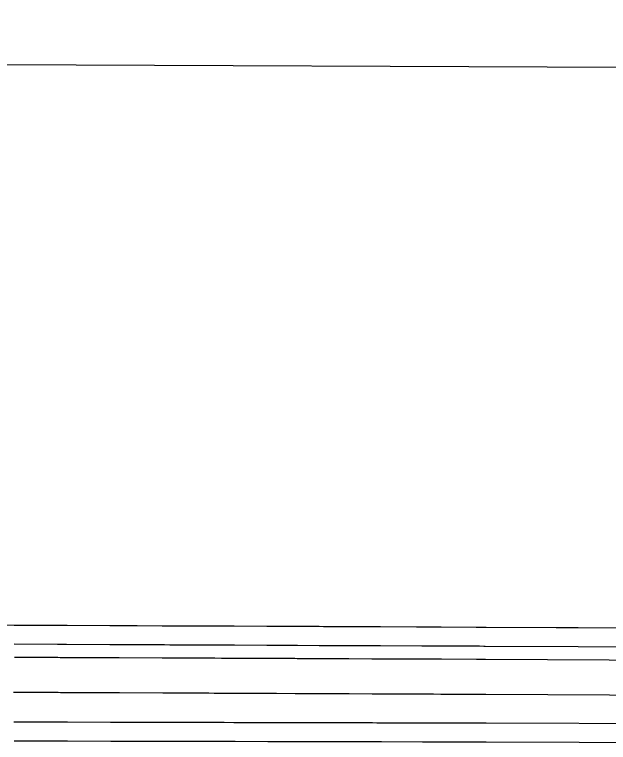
# Model space of a CAD drawing. Extents: x 2145380 to 2157287, y 139568 to 149130.
# Drawn here: x 2145999.85 to 2146012.57, y 142986.86 to 143002.44 of the extents above; entities that cross this region are included whole.
import ezdxf

# ---------------------------------------------------------------- set-up
doc = ezdxf.new("R2010")
doc.units = 0
doc.layers.add('PR_PREVIOUSLY CONSTRUCTED', color=7, linetype='Continuous')

msp = doc.modelspace()

# ---------------------------------------------------------------- linework, layer by layer
at = {"layer": 'PR_PREVIOUSLY CONSTRUCTED'}
for p, q in [((2145754.509, 143002.444), (2146054.286, 143001.137)), ((2145799.627, 142990.247), (2146054.234, 142989.137))]:
    msp.add_line(p, q, dxfattribs=at)
for points in [[(2145999.839, 142989.374), (2146000.766, 142989.37), (2146000.769, 142989.37), (2146000.818, 142989.37), (2146000.928, 142989.369), (2146000.935, 142989.369), (2146000.958, 142989.369), (2146000.96, 142989.369), (2146001.887, 142989.365), (2146001.891, 142989.365), (2146001.94, 142989.365), (2146002.05, 142989.365), (2146002.056, 142989.365), (2146002.079, 142989.364), (2146002.081, 142989.364), (2146003.008, 142989.36), (2146003.012, 142989.36), (2146003.06, 142989.36), (2146003.171, 142989.36), (2146003.176, 142989.36), (2146003.177, 142989.36), (2146003.2, 142989.36), (2146003.203, 142989.36), (2146003.713, 142989.357), (2146003.771, 142989.357), (2146003.908, 142989.356), (2146003.924, 142989.356), (2146003.939, 142989.356), (2146003.941, 142989.356), (2146003.988, 142989.356), (2146003.993, 142989.356), (2146004.111, 142989.356), (2146004.125, 142989.355), (2146004.129, 142989.355), (2146004.133, 142989.355), (2146004.275, 142989.355), (2146004.292, 142989.355), (2146004.312, 142989.355), (2146004.314, 142989.355), (2146004.322, 142989.355), (2146004.323, 142989.355), (2146004.525, 142989.354), (2146004.548, 142989.354), (2146004.553, 142989.354), (2146004.554, 142989.354), (2146005.25, 142989.351), (2146005.254, 142989.351), (2146005.325, 142989.35), (2146005.413, 142989.35), (2146005.423, 142989.35), (2146005.424, 142989.35), (2146005.442, 142989.35), (2146005.444, 142989.35), (2146005.847, 142989.348), (2146005.893, 142989.348), (2146005.903, 142989.348), (2146005.904, 142989.348), (2146006.371, 142989.346), (2146006.375, 142989.346), (2146006.469, 142989.345), (2146006.534, 142989.345), (2146006.548, 142989.345), (2146006.55, 142989.345), (2146006.563, 142989.345), (2146006.565, 142989.345), (2146006.96, 142989.343), (2146007.006, 142989.343), (2146007.493, 142989.341), (2146007.496, 142989.341), (2146007.588, 142989.34), (2146007.654, 142989.34), (2146007.66, 142989.34), (2146007.683, 142989.34), (2146007.685, 142989.34), (2146008.567, 142989.336), (2146008.571, 142989.336), (2146008.614, 142989.336), (2146008.618, 142989.336), (2146008.622, 142989.336), (2146008.729, 142989.335), (2146008.735, 142989.335), (2146008.758, 142989.335), (2146008.76, 142989.335), (2146008.775, 142989.335), (2146008.776, 142989.335), (2146008.803, 142989.335), (2146008.806, 142989.335), (2146008.807, 142989.335), (2146008.968, 142989.334), (2146008.986, 142989.334), (2146008.99, 142989.334), (2146009.735, 142989.331), (2146009.739, 142989.331), (2146009.803, 142989.331), (2146009.897, 142989.33), (2146009.905, 142989.33), (2146009.906, 142989.33), (2146009.926, 142989.33), (2146009.928, 142989.33), (2146013.91, 142989.313)], [(2145999.843, 142988.968), (2146000.769, 142988.964), (2146000.773, 142988.964), (2146000.822, 142988.964), (2146000.932, 142988.963), (2146000.938, 142988.963), (2146000.939, 142988.963), (2146000.962, 142988.963), (2146000.964, 142988.963), (2146001.891, 142988.959), (2146001.894, 142988.959), (2146001.944, 142988.959), (2146002.054, 142988.958), (2146002.059, 142988.958), (2146002.06, 142988.958), (2146002.082, 142988.958), (2146002.085, 142988.958), (2146003.012, 142988.954), (2146003.016, 142988.954), (2146003.064, 142988.954), (2146003.175, 142988.953), (2146003.18, 142988.953), (2146003.181, 142988.953), (2146003.204, 142988.953), (2146003.207, 142988.953), (2146003.717, 142988.951), (2146003.775, 142988.951), (2146003.912, 142988.95), (2146003.928, 142988.95), (2146003.943, 142988.95), (2146003.945, 142988.95), (2146003.991, 142988.95), (2146003.997, 142988.95), (2146004.115, 142988.949), (2146004.129, 142988.949), (2146004.133, 142988.949), (2146004.137, 142988.949), (2146004.279, 142988.949), (2146004.296, 142988.949), (2146004.315, 142988.948), (2146004.318, 142988.948), (2146004.326, 142988.948), (2146004.327, 142988.948), (2146004.529, 142988.948), (2146004.552, 142988.947), (2146004.557, 142988.947), (2146004.558, 142988.947), (2146005.254, 142988.944), (2146005.258, 142988.944), (2146005.329, 142988.944), (2146005.417, 142988.944), (2146005.426, 142988.944), (2146005.428, 142988.944), (2146005.445, 142988.944), (2146005.448, 142988.944), (2146005.85, 142988.942), (2146005.896, 142988.942), (2146005.906, 142988.942), (2146005.907, 142988.942), (2146006.375, 142988.939), (2146006.379, 142988.939), (2146006.473, 142988.939), (2146006.537, 142988.939), (2146006.552, 142988.939), (2146006.553, 142988.939), (2146006.567, 142988.939), (2146006.568, 142988.939), (2146006.964, 142988.937), (2146007.01, 142988.937), (2146007.496, 142988.935), (2146007.5, 142988.935), (2146007.592, 142988.934), (2146007.658, 142988.934), (2146007.664, 142988.934), (2146007.687, 142988.934), (2146007.689, 142988.934), (2146008.571, 142988.93), (2146008.575, 142988.93), (2146008.618, 142988.93), (2146008.622, 142988.93), (2146008.626, 142988.93), (2146008.733, 142988.929), (2146008.738, 142988.929), (2146008.739, 142988.929), (2146008.762, 142988.929), (2146008.764, 142988.929), (2146008.778, 142988.929), (2146008.78, 142988.929), (2146008.807, 142988.929), (2146008.81, 142988.929), (2146008.811, 142988.929), (2146008.972, 142988.928), (2146008.99, 142988.928), (2146008.994, 142988.928), (2146009.739, 142988.925), (2146009.743, 142988.925), (2146009.807, 142988.925), (2146009.901, 142988.924), (2146009.909, 142988.924), (2146009.91, 142988.924), (2146009.93, 142988.924), (2146009.932, 142988.924), (2146013.914, 142988.907)], [(2145999.846, 142988.687), (2146000.772, 142988.683), (2146000.776, 142988.683), (2146000.825, 142988.682), (2146000.935, 142988.682), (2146000.941, 142988.682), (2146000.942, 142988.682), (2146000.964, 142988.682), (2146000.967, 142988.682), (2146001.893, 142988.678), (2146001.897, 142988.678), (2146001.946, 142988.678), (2146002.057, 142988.677), (2146002.062, 142988.677), (2146002.063, 142988.677), (2146002.085, 142988.677), (2146002.088, 142988.677), (2146003.014, 142988.673), (2146003.018, 142988.673), (2146003.067, 142988.673), (2146003.178, 142988.672), (2146003.183, 142988.672), (2146003.184, 142988.672), (2146003.207, 142988.672), (2146003.21, 142988.672), (2146003.719, 142988.67), (2146003.777, 142988.67), (2146003.915, 142988.669), (2146003.93, 142988.669), (2146003.946, 142988.669), (2146003.947, 142988.669), (2146003.994, 142988.669), (2146003.999, 142988.669), (2146004.118, 142988.668), (2146004.131, 142988.668), (2146004.136, 142988.668), (2146004.139, 142988.668), (2146004.281, 142988.667), (2146004.298, 142988.667), (2146004.318, 142988.667), (2146004.32, 142988.667), (2146004.328, 142988.667), (2146004.329, 142988.667), (2146004.531, 142988.666), (2146004.554, 142988.666), (2146004.56, 142988.666), (2146005.257, 142988.663), (2146005.261, 142988.663), (2146005.331, 142988.663), (2146005.419, 142988.662), (2146005.429, 142988.662), (2146005.43, 142988.662), (2146005.448, 142988.662), (2146005.45, 142988.662), (2146005.853, 142988.661), (2146005.899, 142988.66), (2146005.909, 142988.66), (2146005.91, 142988.66), (2146006.378, 142988.658), (2146006.382, 142988.658), (2146006.475, 142988.658), (2146006.54, 142988.658), (2146006.554, 142988.657), (2146006.556, 142988.657), (2146006.57, 142988.657), (2146006.571, 142988.657), (2146006.967, 142988.656), (2146007.012, 142988.655), (2146007.499, 142988.653), (2146007.503, 142988.653), (2146007.594, 142988.653), (2146007.661, 142988.653), (2146007.666, 142988.653), (2146007.667, 142988.653), (2146007.689, 142988.653), (2146007.692, 142988.653), (2146008.574, 142988.649), (2146008.577, 142988.649), (2146008.62, 142988.648), (2146008.624, 142988.648), (2146008.628, 142988.648), (2146008.736, 142988.648), (2146008.741, 142988.648), (2146008.742, 142988.648), (2146008.764, 142988.648), (2146008.767, 142988.648), (2146008.781, 142988.648), (2146008.783, 142988.648), (2146008.81, 142988.648), (2146008.813, 142988.648), (2146008.814, 142988.648), (2146008.974, 142988.647), (2146008.993, 142988.647), (2146008.996, 142988.647), (2146008.997, 142988.647), (2146009.741, 142988.644), (2146009.745, 142988.644), (2146009.81, 142988.643), (2146009.904, 142988.643), (2146009.912, 142988.643), (2146009.913, 142988.643), (2146009.932, 142988.643), (2146009.935, 142988.643), (2146013.916, 142988.625)], [(2145999.829, 142987.937), (2145999.851, 142987.937), (2145999.853, 142987.937), (2146000.779, 142987.933), (2146000.783, 142987.933), (2146000.832, 142987.932), (2146000.942, 142987.932), (2146000.948, 142987.932), (2146000.949, 142987.932), (2146000.971, 142987.932), (2146000.974, 142987.932), (2146001.9, 142987.928), (2146001.904, 142987.928), (2146001.953, 142987.928), (2146002.064, 142987.927), (2146002.069, 142987.927), (2146002.07, 142987.927), (2146002.092, 142987.927), (2146002.095, 142987.927), (2146003.022, 142987.923), (2146003.025, 142987.923), (2146003.074, 142987.923), (2146003.185, 142987.922), (2146003.19, 142987.922), (2146003.191, 142987.922), (2146003.214, 142987.922), (2146003.217, 142987.922), (2146003.726, 142987.92), (2146003.784, 142987.92), (2146003.922, 142987.919), (2146003.937, 142987.919), (2146003.953, 142987.919), (2146003.954, 142987.919), (2146004.001, 142987.919), (2146004.007, 142987.919), (2146004.125, 142987.918), (2146004.138, 142987.918), (2146004.143, 142987.918), (2146004.147, 142987.918), (2146004.288, 142987.917), (2146004.305, 142987.917), (2146004.325, 142987.917), (2146004.327, 142987.917), (2146004.336, 142987.917), (2146004.538, 142987.916), (2146004.561, 142987.916), (2146004.567, 142987.916), (2146005.264, 142987.913), (2146005.268, 142987.913), (2146005.339, 142987.913), (2146005.426, 142987.912), (2146005.436, 142987.912), (2146005.437, 142987.912), (2146005.455, 142987.912), (2146005.457, 142987.912), (2146005.86, 142987.911), (2146005.906, 142987.91), (2146005.916, 142987.91), (2146005.917, 142987.91), (2146006.385, 142987.908), (2146006.389, 142987.908), (2146006.483, 142987.908), (2146006.547, 142987.908), (2146006.562, 142987.908), (2146006.563, 142987.908), (2146006.577, 142987.907), (2146006.578, 142987.907), (2146006.974, 142987.906), (2146007.019, 142987.906), (2146007.506, 142987.903), (2146007.51, 142987.903), (2146007.601, 142987.903), (2146007.668, 142987.903), (2146007.673, 142987.903), (2146007.674, 142987.903), (2146007.696, 142987.903), (2146007.699, 142987.903), (2146008.581, 142987.899), (2146008.585, 142987.899), (2146008.627, 142987.899), (2146008.631, 142987.899), (2146008.635, 142987.898), (2146008.743, 142987.898), (2146008.748, 142987.898), (2146008.749, 142987.898), (2146008.771, 142987.898), (2146008.774, 142987.898), (2146008.788, 142987.898), (2146008.79, 142987.898), (2146008.817, 142987.898), (2146008.82, 142987.898), (2146008.821, 142987.898), (2146008.981, 142987.897), (2146009, 142987.897), (2146009.003, 142987.897), (2146009.004, 142987.897), (2146009.749, 142987.894), (2146009.752, 142987.894), (2146009.817, 142987.893), (2146009.911, 142987.893), (2146009.919, 142987.893), (2146009.92, 142987.893), (2146009.939, 142987.893), (2146009.942, 142987.893), (2146013.923, 142987.875)], [(2145999.835, 142987.301), (2145999.857, 142987.301), (2145999.859, 142987.301), (2146000.785, 142987.299), (2146000.789, 142987.299), (2146000.838, 142987.299), (2146000.948, 142987.298), (2146000.954, 142987.298), (2146000.955, 142987.298), (2146000.977, 142987.298), (2146000.98, 142987.298), (2146001.906, 142987.296), (2146001.91, 142987.296), (2146001.959, 142987.296), (2146002.07, 142987.296), (2146002.075, 142987.296), (2146002.076, 142987.296), (2146002.098, 142987.296), (2146002.101, 142987.296), (2146003.028, 142987.294), (2146003.031, 142987.294), (2146003.08, 142987.294), (2146003.191, 142987.293), (2146003.196, 142987.293), (2146003.197, 142987.293), (2146003.22, 142987.293), (2146003.223, 142987.293), (2146003.732, 142987.292), (2146003.79, 142987.292), (2146003.928, 142987.292), (2146003.943, 142987.292), (2146003.959, 142987.292), (2146003.96, 142987.292), (2146004.007, 142987.291), (2146004.012, 142987.291), (2146004.131, 142987.291), (2146004.144, 142987.291), (2146004.149, 142987.291), (2146004.153, 142987.291), (2146004.294, 142987.291), (2146004.311, 142987.291), (2146004.331, 142987.291), (2146004.333, 142987.291), (2146004.342, 142987.291), (2146004.544, 142987.29), (2146004.567, 142987.29), (2146004.573, 142987.29), (2146005.27, 142987.289), (2146005.274, 142987.289), (2146005.344, 142987.289), (2146005.432, 142987.288), (2146005.442, 142987.288), (2146005.443, 142987.288), (2146005.461, 142987.288), (2146005.463, 142987.288), (2146005.866, 142987.287), (2146005.912, 142987.287), (2146005.922, 142987.287), (2146005.923, 142987.287), (2146006.391, 142987.286), (2146006.395, 142987.286), (2146006.488, 142987.286), (2146006.553, 142987.286), (2146006.567, 142987.286), (2146006.569, 142987.286), (2146006.583, 142987.286), (2146006.584, 142987.286), (2146006.98, 142987.285), (2146007.025, 142987.285), (2146007.512, 142987.284), (2146007.516, 142987.284), (2146007.607, 142987.283), (2146007.674, 142987.283), (2146007.679, 142987.283), (2146007.68, 142987.283), (2146007.702, 142987.283), (2146007.705, 142987.283), (2146008.587, 142987.281), (2146008.59, 142987.281), (2146008.633, 142987.281), (2146008.637, 142987.281), (2146008.641, 142987.281), (2146008.749, 142987.28), (2146008.754, 142987.28), (2146008.755, 142987.28), (2146008.777, 142987.28), (2146008.78, 142987.28), (2146008.794, 142987.28), (2146008.796, 142987.28), (2146008.823, 142987.28), (2146008.826, 142987.28), (2146008.827, 142987.28), (2146008.987, 142987.28), (2146009.006, 142987.28), (2146009.009, 142987.28), (2146009.01, 142987.28), (2146009.754, 142987.278), (2146009.758, 142987.278), (2146009.823, 142987.277), (2146009.917, 142987.277), (2146009.925, 142987.277), (2146009.926, 142987.277), (2146009.945, 142987.277), (2146009.948, 142987.277), (2146013.929, 142987.267)], [(2145999.839, 142986.894), (2145999.861, 142986.894), (2145999.863, 142986.894), (2146000.789, 142986.892), (2146000.793, 142986.892), (2146000.842, 142986.892), (2146000.952, 142986.892), (2146000.958, 142986.892), (2146000.959, 142986.892), (2146000.981, 142986.892), (2146000.984, 142986.892), (2146001.91, 142986.89), (2146001.914, 142986.89), (2146001.963, 142986.89), (2146002.074, 142986.889), (2146002.079, 142986.889), (2146002.08, 142986.889), (2146002.102, 142986.889), (2146002.105, 142986.889), (2146003.031, 142986.887), (2146003.035, 142986.887), (2146003.084, 142986.887), (2146003.194, 142986.887), (2146003.2, 142986.887), (2146003.224, 142986.887), (2146003.226, 142986.887), (2146003.736, 142986.886), (2146003.794, 142986.886), (2146003.932, 142986.885), (2146003.947, 142986.885), (2146003.963, 142986.885), (2146003.964, 142986.885), (2146004.011, 142986.885), (2146004.016, 142986.885), (2146004.135, 142986.885), (2146004.148, 142986.885), (2146004.153, 142986.885), (2146004.156, 142986.885), (2146004.298, 142986.885), (2146004.315, 142986.885), (2146004.335, 142986.884), (2146004.337, 142986.884), (2146004.345, 142986.884), (2146004.346, 142986.884), (2146004.548, 142986.884), (2146004.571, 142986.884), (2146004.577, 142986.884), (2146005.274, 142986.882), (2146005.278, 142986.882), (2146005.348, 142986.882), (2146005.436, 142986.882), (2146005.446, 142986.882), (2146005.447, 142986.882), (2146005.465, 142986.882), (2146005.467, 142986.882), (2146005.87, 142986.881), (2146005.916, 142986.881), (2146005.926, 142986.881), (2146005.927, 142986.881), (2146006.395, 142986.88), (2146006.399, 142986.88), (2146006.492, 142986.88), (2146006.557, 142986.88), (2146006.571, 142986.88), (2146006.573, 142986.88), (2146006.586, 142986.879), (2146006.588, 142986.879), (2146006.984, 142986.879), (2146007.029, 142986.878), (2146007.516, 142986.877), (2146007.52, 142986.877), (2146007.611, 142986.877), (2146007.678, 142986.877), (2146007.683, 142986.877), (2146007.684, 142986.877), (2146007.706, 142986.877), (2146007.709, 142986.877), (2146008.59, 142986.874), (2146008.594, 142986.874)], [(2146008.594, 142986.874), (2146008.637, 142986.874)], [(2146008.637, 142986.874), (2146008.641, 142986.874), (2146008.645, 142986.874), (2146008.753, 142986.874), (2146008.758, 142986.874), (2146008.759, 142986.874), (2146008.781, 142986.874), (2146008.784, 142986.874), (2146008.798, 142986.874), (2146008.8, 142986.874), (2146008.826, 142986.874), (2146008.83, 142986.874), (2146008.831, 142986.874), (2146008.991, 142986.873), (2146009.01, 142986.873), (2146009.013, 142986.873), (2146009.014, 142986.873), (2146009.758, 142986.871), (2146009.762, 142986.871), (2146009.827, 142986.871), (2146009.92, 142986.871), (2146009.929, 142986.871), (2146009.949, 142986.871), (2146009.951, 142986.871), (2146013.933, 142986.86)]]:
    msp.add_lwpolyline(points, dxfattribs=at)

doc.saveas('drawing.dxf')
